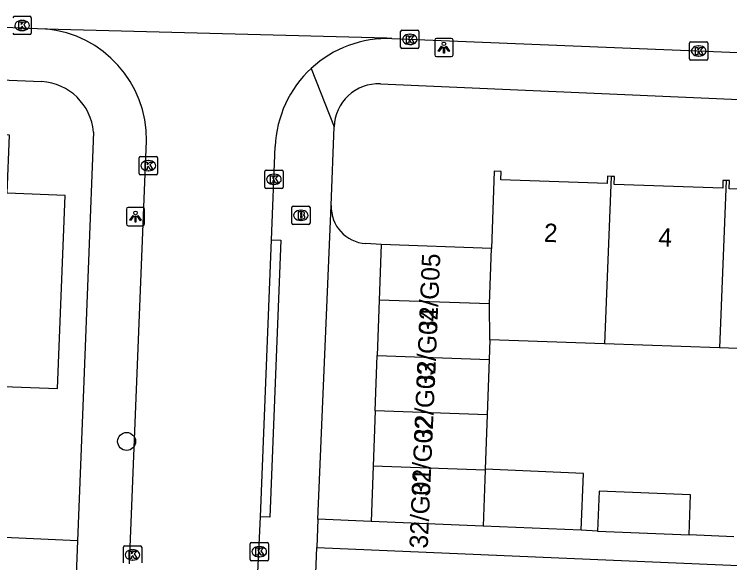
# Model space of a CAD drawing. Extents: x 161355 to 162026, y 386504 to 387459.
# Drawn here: x 161823.29 to 161862.35, y 387142.91 to 387172.84 of the extents above; entities that cross this region are included whole.
import ezdxf

# ---------------------------------------------------------------- set-up
doc = ezdxf.new("R2010")
doc.units = 0
for name, color, linetype in [('IMGEO_Boom', 7, 'Continuous'), ('IMGEO_Brandkraan', 7, 'Continuous'), ('IMGEO_Kolk', 7, 'Continuous'), ('IMGEO_Lichtpunt', 7, 'Continuous'), ('IMGEO_Muur', 7, 'Continuous'), ('IMGEO_Pand', 7, 'Continuous'), ('IMGEO_Pand_nummerreeks', 7, 'Continuous'), ('IMGEO_Rijbaan_lokaal_open', 7, 'Continuous'), ('IMGEO_Voetpad_open', 7, 'Continuous')]:
    doc.layers.add(name, color=color, linetype=linetype)

msp = doc.modelspace()

# ---------------------------------------------------------------- linework, layer by layer
at = {"layer": 'IMGEO_Boom'}
msp.add_circle((161829.421, 387149.529), 0.489, dxfattribs=at)
at = {"layer": 'IMGEO_Brandkraan'}
for p, q in [((161838.51, 387162.366), (161839.362, 387162.366)), ((161838.435, 387161.44), (161838.435, 387162.292)), ((161838.923, 387162.146), (161838.948, 387162.146)), ((161839.436, 387162.292), (161839.436, 387161.44)), ((161838.946, 387161.586), (161838.921, 387161.586)), ((161839.362, 387161.366), (161838.51, 387161.366))]:
    msp.add_line(p, q, dxfattribs=at)
for points in [[(161838.51, 387162.366), (161839.362, 387162.366)], [(161838.435, 387161.44), (161838.435, 387162.292)], [(161838.783, 387162.066), (161838.783, 387161.666), (161838.996, 387161.666)], [(161839.014, 387162.066), (161838.783, 387162.066)], [(161838.962, 387161.985), (161838.908, 387161.985), (161838.908, 387161.909)], [(161839.436, 387162.292), (161839.436, 387161.44)], [(161838.908, 387161.909), (161838.961, 387161.909)], [(161838.97, 387161.833), (161838.908, 387161.833), (161838.908, 387161.752)], [(161838.908, 387161.752), (161838.97, 387161.752)], [(161839.362, 387161.366), (161838.51, 387161.366)]]:
    msp.add_lwpolyline(points, dxfattribs=at)
for centre, radius, start, end in [((161838.512, 387162.29), 0.0765, 91.552, 178.448), ((161838.512, 387162.29), 0.0765, 91.552, 178.448), ((161839.36, 387162.29), 0.0765, 1.552, 88.448), ((161839.36, 387162.29), 0.0765, 1.552, 88.448), ((161838.963, 387161.947), 0.0379, 267.8285, 90.9355), ((161839.018, 387161.921), 0.145, 59.4692, 91.5367), ((161839.043, 387161.968), 0.0922, 285.5137, 58.1501), ((161838.971, 387161.792), 0.0404, 269.8759, 90.5077), ((161839.002, 387161.917), 0.251, 268.6676, 293.5347), ((161839.048, 387161.776), 0.105, 301.3115, 78.989), ((161838.512, 387161.442), 0.0765, 181.552, 268.448), ((161838.512, 387161.442), 0.0765, 181.552, 268.448), ((161839.36, 387161.442), 0.0765, 271.552, 358.448), ((161839.36, 387161.442), 0.0765, 271.552, 358.448)]:
    msp.add_arc(centre, radius, start, end, dxfattribs=at)
for centre, major_axis, ratio, start_param, end_param in [((161838.922, 387161.866), (-0.387, 0.002), 0.722429, 4.712389, 7.853982), ((161838.947, 387161.866), (-0.39, 0.002), 0.717154, 1.570796, 4.712389)]:
    msp.add_ellipse(centre, major_axis=major_axis, ratio=ratio, start_param=start_param, end_param=end_param, dxfattribs=at)
at = {"layer": 'IMGEO_Kolk'}
for p, q in [((161823.291, 387172.727), (161824.143, 387172.727)), ((161823.704, 387172.507), (161823.729, 387172.507)), ((161824.217, 387172.653), (161824.217, 387171.801)), ((161824.143, 387171.727), (161823.291, 387171.727)), ((161823.727, 387171.947), (161823.702, 387171.947)), ((161844.382, 387171.042), (161844.382, 387171.894)), ((161844.457, 387171.968), (161845.309, 387171.968)), ((161844.87, 387171.748), (161844.895, 387171.748)), ((161845.383, 387171.894), (161845.383, 387171.042)), ((161860.232, 387171.333), (161861.084, 387171.333)), ((161845.309, 387170.968), (161844.457, 387170.968)), ((161844.893, 387171.188), (161844.868, 387171.188)), ((161860.157, 387170.407), (161860.157, 387171.259)), ((161860.645, 387171.113), (161860.67, 387171.113)), ((161861.158, 387171.259), (161861.158, 387170.407)), ((161860.668, 387170.553), (161860.643, 387170.553)), ((161861.084, 387170.333), (161860.232, 387170.333)), ((161830.182, 387165.075), (161831.034, 387165.075)), ((161830.107, 387164.149), (161830.107, 387165.001)), ((161830.595, 387164.855), (161830.62, 387164.855)), ((161831.108, 387165.001), (161831.108, 387164.149)), ((161830.618, 387164.295), (161830.593, 387164.295)), ((161837.04, 387164.33), (161837.892, 387164.33)), ((161831.034, 387164.075), (161830.182, 387164.075)), ((161836.965, 387163.404), (161836.965, 387164.256)), ((161837.453, 387164.11), (161837.478, 387164.11)), ((161837.966, 387164.256), (161837.966, 387163.404)), ((161837.476, 387163.55), (161837.451, 387163.55)), ((161837.892, 387163.33), (161837.04, 387163.33)), ((161836.24, 387144.015), (161837.092, 387144.015)), ((161829.245, 387142.913), (161829.245, 387143.765)), ((161829.32, 387143.839), (161830.172, 387143.839)), ((161829.733, 387143.619), (161829.758, 387143.619)), ((161830.246, 387143.765), (161830.246, 387142.913)), ((161836.165, 387143.089), (161836.165, 387143.941)), ((161836.653, 387143.795), (161836.678, 387143.795)), ((161837.166, 387143.941), (161837.166, 387143.089)), ((161836.676, 387143.235), (161836.651, 387143.235)), ((161829.756, 387143.059), (161829.731, 387143.059)), ((161837.092, 387143.015), (161836.24, 387143.015))]:
    msp.add_line(p, q, dxfattribs=at)
for points in [[(161823.291, 387172.727), (161824.143, 387172.727)], [(161824.217, 387172.653), (161824.217, 387171.801)], [(161823.537, 387172.427), (161823.66, 387172.427), (161823.66, 387172.276), (161823.79, 387172.427), (161823.954, 387172.427), (161823.808, 387172.276), (161823.961, 387172.027), (161823.809, 387172.027), (161823.724, 387172.191), (161823.66, 387172.124), (161823.66, 387172.027), (161823.537, 387172.027), (161823.537, 387172.427)], [(161824.143, 387171.727), (161823.291, 387171.727)], [(161844.382, 387171.042), (161844.382, 387171.894)], [(161844.457, 387171.968), (161845.309, 387171.968)], [(161845.383, 387171.894), (161845.383, 387171.042)], [(161844.703, 387171.668), (161844.826, 387171.668), (161844.826, 387171.517), (161844.956, 387171.668), (161845.12, 387171.668), (161844.974, 387171.517), (161845.127, 387171.268), (161844.975, 387171.268), (161844.89, 387171.432), (161844.826, 387171.365), (161844.826, 387171.268), (161844.703, 387171.268), (161844.703, 387171.668)], [(161860.232, 387171.333), (161861.084, 387171.333)], [(161845.309, 387170.968), (161844.457, 387170.968)], [(161860.157, 387170.407), (161860.157, 387171.259)], [(161860.478, 387171.033), (161860.601, 387171.033), (161860.601, 387170.882), (161860.731, 387171.033), (161860.895, 387171.033), (161860.749, 387170.882), (161860.902, 387170.633), (161860.75, 387170.633), (161860.665, 387170.797), (161860.601, 387170.73), (161860.601, 387170.633), (161860.478, 387170.633), (161860.478, 387171.033)], [(161861.158, 387171.259), (161861.158, 387170.407)], [(161861.084, 387170.333), (161860.232, 387170.333)], [(161830.182, 387165.075), (161831.034, 387165.075)], [(161830.107, 387164.149), (161830.107, 387165.001)], [(161830.428, 387164.775), (161830.551, 387164.775), (161830.551, 387164.624), (161830.681, 387164.775), (161830.845, 387164.775), (161830.699, 387164.624), (161830.852, 387164.375), (161830.7, 387164.375), (161830.615, 387164.539), (161830.551, 387164.472), (161830.551, 387164.375), (161830.428, 387164.375), (161830.428, 387164.775)], [(161831.108, 387165.001), (161831.108, 387164.149)], [(161837.04, 387164.33), (161837.892, 387164.33)], [(161831.034, 387164.075), (161830.182, 387164.075)], [(161836.965, 387163.404), (161836.965, 387164.256)], [(161837.286, 387164.03), (161837.409, 387164.03), (161837.409, 387163.879), (161837.539, 387164.03), (161837.703, 387164.03), (161837.557, 387163.879), (161837.71, 387163.63), (161837.558, 387163.63), (161837.473, 387163.794), (161837.409, 387163.727), (161837.409, 387163.63), (161837.286, 387163.63), (161837.286, 387164.03)], [(161837.966, 387164.256), (161837.966, 387163.404)], [(161837.892, 387163.33), (161837.04, 387163.33)], [(161836.24, 387144.015), (161837.092, 387144.015)], [(161829.245, 387142.913), (161829.245, 387143.765)], [(161829.32, 387143.839), (161830.172, 387143.839)], [(161830.246, 387143.765), (161830.246, 387142.913)], [(161836.165, 387143.089), (161836.165, 387143.941)], [(161836.486, 387143.715), (161836.609, 387143.715), (161836.609, 387143.564), (161836.739, 387143.715), (161836.903, 387143.715), (161836.757, 387143.564), (161836.91, 387143.315), (161836.758, 387143.315), (161836.673, 387143.479), (161836.609, 387143.412), (161836.609, 387143.315), (161836.486, 387143.315), (161836.486, 387143.715)], [(161837.166, 387143.941), (161837.166, 387143.089)], [(161829.566, 387143.539), (161829.689, 387143.539), (161829.689, 387143.388), (161829.819, 387143.539), (161829.983, 387143.539), (161829.837, 387143.388), (161829.99, 387143.139), (161829.838, 387143.139), (161829.753, 387143.303), (161829.689, 387143.236), (161829.689, 387143.139), (161829.566, 387143.139), (161829.566, 387143.539)], [(161837.092, 387143.015), (161836.24, 387143.015)]]:
    msp.add_lwpolyline(points, dxfattribs=at)
for centre, start, end in [((161823.293, 387172.651), 91.552, 178.448), ((161823.293, 387172.651), 91.552, 178.448), ((161824.141, 387172.651), 1.552, 88.448), ((161824.141, 387172.651), 1.552, 88.448), ((161823.293, 387171.803), 181.552, 268.448), ((161823.293, 387171.803), 181.552, 268.448), ((161824.141, 387171.803), 271.552, 358.448), ((161824.141, 387171.803), 271.552, 358.448), ((161844.459, 387171.892), 91.552, 178.448), ((161844.459, 387171.892), 91.552, 178.448), ((161845.307, 387171.892), 1.552, 88.448), ((161845.307, 387171.892), 1.552, 88.448), ((161860.234, 387171.257), 91.552, 178.448), ((161860.234, 387171.257), 91.552, 178.448), ((161861.082, 387171.257), 1.552, 88.448), ((161861.082, 387171.257), 1.552, 88.448), ((161844.459, 387171.044), 181.552, 268.448), ((161844.459, 387171.044), 181.552, 268.448), ((161845.307, 387171.044), 271.552, 358.448), ((161845.307, 387171.044), 271.552, 358.448), ((161860.234, 387170.409), 181.552, 268.448), ((161860.234, 387170.409), 181.552, 268.448), ((161861.082, 387170.409), 271.552, 358.448), ((161861.082, 387170.409), 271.552, 358.448), ((161830.184, 387164.999), 91.552, 178.448), ((161830.184, 387164.999), 91.552, 178.448), ((161831.032, 387164.999), 1.552, 88.448), ((161831.032, 387164.999), 1.552, 88.448), ((161837.042, 387164.254), 91.552, 178.448), ((161837.042, 387164.254), 91.552, 178.448), ((161837.89, 387164.254), 1.552, 88.448), ((161837.89, 387164.254), 1.552, 88.448), ((161830.184, 387164.151), 181.552, 268.448), ((161830.184, 387164.151), 181.552, 268.448), ((161831.032, 387164.151), 271.552, 358.448), ((161831.032, 387164.151), 271.552, 358.448), ((161837.042, 387163.406), 181.552, 268.448), ((161837.042, 387163.406), 181.552, 268.448), ((161837.89, 387163.406), 271.552, 358.448), ((161837.89, 387163.406), 271.552, 358.448), ((161836.242, 387143.939), 91.552, 178.448), ((161836.242, 387143.939), 91.552, 178.448), ((161837.09, 387143.939), 1.552, 88.448), ((161837.09, 387143.939), 1.552, 88.448), ((161829.322, 387143.763), 91.552, 178.448), ((161829.322, 387143.763), 91.552, 178.448), ((161830.17, 387143.763), 1.552, 88.448), ((161830.17, 387143.763), 1.552, 88.448), ((161836.242, 387143.091), 181.552, 268.448), ((161836.242, 387143.091), 181.552, 268.448), ((161837.09, 387143.091), 271.552, 358.448), ((161837.09, 387143.091), 271.552, 358.448)]:
    msp.add_arc(centre, 0.0765, start, end, dxfattribs=at)
for centre, major_axis, ratio, start_param, end_param in [((161823.703, 387172.227), (-0.387, 0.002), 0.722429, 4.712389, 7.853982), ((161823.728, 387172.227), (-0.39, 0.002), 0.717154, 1.570796, 4.712389), ((161844.869, 387171.468), (-0.387, 0.002), 0.722429, 4.712389, 7.853982), ((161844.894, 387171.468), (-0.39, 0.002), 0.717154, 1.570796, 4.712389), ((161860.644, 387170.833), (-0.387, 0.002), 0.722429, 4.712389, 7.853982), ((161860.669, 387170.833), (-0.39, 0.002), 0.717154, 1.570796, 4.712389), ((161830.594, 387164.575), (-0.387, 0.002), 0.722429, 4.712389, 7.853982), ((161830.619, 387164.575), (-0.39, 0.002), 0.717154, 1.570796, 4.712389), ((161837.452, 387163.83), (-0.387, 0.002), 0.722429, 4.712389, 7.853982), ((161837.477, 387163.83), (-0.39, 0.002), 0.717154, 1.570796, 4.712389), ((161829.732, 387143.339), (-0.387, 0.002), 0.722429, 4.712389, 7.853982), ((161829.757, 387143.339), (-0.39, 0.002), 0.717154, 1.570796, 4.712389), ((161836.652, 387143.515), (-0.387, 0.002), 0.722429, 4.712389, 7.853982), ((161836.677, 387143.515), (-0.39, 0.002), 0.717154, 1.570796, 4.712389)]:
    msp.add_ellipse(centre, major_axis=major_axis, ratio=ratio, start_param=start_param, end_param=end_param, dxfattribs=at)
at = {"layer": 'IMGEO_Lichtpunt'}
for p, q in [((161846.248, 387171.427), (161846.248, 387170.62)), ((161846.248, 387171.427), (161846.248, 387170.62)), ((161847.15, 387171.522), (161846.342, 387171.522)), ((161847.15, 387171.522), (161846.342, 387171.522)), ((161847.244, 387170.62), (161847.244, 387171.427)), ((161847.244, 387170.62), (161847.244, 387171.427)), ((161846.342, 387170.526), (161847.15, 387170.526)), ((161846.342, 387170.526), (161847.15, 387170.526)), ((161829.409, 387162.202), (161829.409, 387161.395)), ((161829.409, 387162.202), (161829.409, 387161.395)), ((161830.311, 387162.297), (161829.503, 387162.297)), ((161830.311, 387162.297), (161829.503, 387162.297)), ((161830.405, 387161.395), (161830.405, 387162.202)), ((161830.405, 387161.395), (161830.405, 387162.202)), ((161829.503, 387161.301), (161830.311, 387161.301)), ((161829.503, 387161.301), (161830.311, 387161.301))]:
    msp.add_line(p, q, dxfattribs=at)
for points in [[(161846.622, 387171.091), (161846.661, 387171.063), (161846.473, 387170.801), (161846.435, 387170.828), (161846.622, 387171.091)], [(161846.724, 387171.043), (161846.771, 387171.043), (161846.771, 387170.721), (161846.724, 387170.721), (161846.724, 387171.043)], [(161846.834, 387171.063), (161846.872, 387171.09), (161847.059, 387170.828), (161847.02, 387170.8), (161846.834, 387171.063)], [(161829.783, 387161.866), (161829.822, 387161.838), (161829.634, 387161.576), (161829.596, 387161.603), (161829.783, 387161.866)], [(161829.885, 387161.818), (161829.932, 387161.818), (161829.932, 387161.496), (161829.885, 387161.496), (161829.885, 387161.818)], [(161829.995, 387161.838), (161830.033, 387161.865), (161830.22, 387161.603), (161830.181, 387161.575), (161829.995, 387161.838)]]:
    msp.add_lwpolyline(points, dxfattribs=at)
for centre in [(161846.747, 387171.225), (161829.908, 387162)]:
    msp.add_circle(centre, 0.0994, dxfattribs=at)
for centre, start, end in [((161846.342, 387171.427), 90, 180), ((161846.342, 387171.427), 90, 180), ((161847.15, 387171.427), 0, 90), ((161847.15, 387171.427), 0, 90), ((161846.342, 387170.62), 180, 270), ((161846.342, 387170.62), 180, 270), ((161847.15, 387170.62), 270, 0), ((161847.15, 387170.62), 270, 360), ((161829.503, 387162.202), 90, 180), ((161829.503, 387162.202), 90, 180), ((161830.311, 387162.202), 0, 90), ((161830.311, 387162.202), 0, 90), ((161829.503, 387161.395), 180, 270), ((161829.503, 387161.395), 180, 270), ((161830.311, 387161.395), 270, 0), ((161830.311, 387161.395), 270, 360)]:
    msp.add_arc(centre, 0.0946, start, end, dxfattribs=at)
at = {"layer": 'IMGEO_Muur'}
msp.add_lwpolyline([(161827.067, 387152.36), (161826.743, 387144.111)], dxfattribs=at)
at = {"layer": 'IMGEO_Pand'}
for points in [[(161816.156, 387155.938), (161819.591, 387155.806), (161819.626, 387156.699), (161822.353, 387156.594), (161822.198, 387152.547), (161825.656, 387152.414), (161826.062, 387162.957), (161822.905, 387163.079), (161823.028, 387166.249), (161816.56, 387166.498)], [(161855.868, 387163.993), (161855.672, 387164), (161855.658, 387163.595), (161849.849, 387163.802), (161849.865, 387164.264), (161849.488, 387164.277), (161849.338, 387160.054)], [(161855.868, 387163.993), (161855.504, 387154.855)], [(161862.155, 387163.767), (161861.981, 387163.773), (161861.965, 387163.346), (161856.047, 387163.556), (161856.063, 387163.986), (161855.868, 387163.993)], [(161862.155, 387163.767), (161861.791, 387154.631)], [(161868.44, 387163.54), (161868.303, 387163.545), (161868.287, 387163.093), (161862.314, 387163.306), (161862.33, 387163.76), (161862.155, 387163.767)], [(161843.32, 387160.268), (161843.212, 387157.246)], [(161849.338, 387160.054), (161843.32, 387160.268)], [(161849.232, 387157.033), (161849.338, 387160.054)], [(161843.212, 387157.246), (161843.105, 387154.224)], [(161849.232, 387157.033), (161843.212, 387157.246)], [(161849.253, 387155.077), (161849.232, 387157.033)], [(161849.253, 387155.077), (161849.215, 387154.006)], [(161855.504, 387154.855), (161849.253, 387155.077)], [(161861.791, 387154.631), (161855.504, 387154.855)], [(161868.076, 387154.408), (161861.791, 387154.631)], [(161842.997, 387151.202), (161843.105, 387154.224)], [(161843.105, 387154.224), (161849.215, 387154.006)], [(161849.215, 387154.006), (161849.108, 387150.984)], [(161842.997, 387151.202), (161842.89, 387148.18)], [(161849.108, 387150.984), (161842.997, 387151.202)], [(161849.108, 387150.984), (161849.002, 387148.011)], [(161842.89, 387148.18), (161842.782, 387145.158)], [(161849, 387147.962), (161842.89, 387148.18)], [(161849, 387147.962), (161848.892, 387144.903)], [(161849.002, 387148.011), (161849, 387147.962)], [(161854.245, 387144.679), (161854.375, 387147.786), (161849.002, 387148.011)], [(161860.126, 387144.433), (161860.216, 387146.619), (161855.223, 387146.823), (161855.133, 387144.641)], [(161848.892, 387144.903), (161842.782, 387145.158)], [(161854.245, 387144.679), (161848.892, 387144.903)], [(161855.133, 387144.641), (161860.126, 387144.433)]]:
    msp.add_lwpolyline(points, dxfattribs=at)
at = {"layer": 'IMGEO_Rijbaan_lokaal_open'}
for points in [[(161805.466, 387172.836), (161808.065, 387172.741), (161812.104, 387172.564), (161824.999, 387172.038)], [(161824.999, 387172.038), (161843.637, 387171.548), (161843.907, 387171.508)], [(161843.907, 387171.508), (161906.005, 387169.01)], [(161829.571, 387142.845), (161830.514, 387165.925)], [(161837.331, 387160.533), (161837.535, 387165.624)], [(161836.724, 387145.413), (161837.331, 387160.533)], [(161836.377, 387138.187), (161836.724, 387145.413)]]:
    msp.add_lwpolyline(points, dxfattribs=at)
for centre, radius, start, end in [((161824.436, 387165.986), 6.078, 359.4265, 84.6855), ((161843.663, 387165.379), 6.134, 87.7163, 132.713), ((161843.665, 387165.38), 6.135, 132.7347, 177.7167)]:
    msp.add_arc(centre, radius, start, end, dxfattribs=at)
at = {"layer": 'IMGEO_Voetpad_open'}
for points in [[(161803.807, 387170.025), (161824.787, 387169.163)], [(161839.502, 387169.886), (161840.745, 387166.694)], [(161843.278, 387169.042), (161908.713, 387166.192)], [(161840.591, 387162.398), (161840.745, 387166.694)], [(161827.62, 387166.414), (161827.067, 387152.36), (161826.743, 387144.111)], [(161839.862, 387145.296), (161840.591, 387162.398)], [(161837.331, 387160.533), (161837.834, 387160.513), (161837.238, 387145.392), (161836.724, 387145.413)], [(161843.32, 387160.268), (161842.48, 387160.327)], [(161839.862, 387145.296), (161839.802, 387143.735)], [(161842.782, 387145.158), (161839.862, 387145.296)], [(161826.743, 387144.111), (161820.314, 387144.401), (161820.253, 387143.399)], [(161855.133, 387144.641), (161854.245, 387144.679)], [(161862.572, 387144.33), (161860.126, 387144.433)], [(161826.743, 387144.111), (161825.89, 387122.449)], [(161844.504, 387117.743), (161840.564, 387117.873), (161840.47, 387117.879), (161840.315, 387117.899), (161840.162, 387117.933), (161840.013, 387117.981), (161839.869, 387118.042), (161839.731, 387118.115), (161839.6, 387118.201), (161839.477, 387118.298), (161839.363, 387118.405), (161839.26, 387118.523), (161839.167, 387118.649), (161839.086, 387118.782), (161839.017, 387118.923), (161838.961, 387119.069), (161838.919, 387119.219), (161838.89, 387119.373), (161838.874, 387119.529), (161838.873, 387119.685), (161839.802, 387143.735)], [(161839.802, 387143.735), (161863.684, 387142.723)]]:
    msp.add_lwpolyline(points, dxfattribs=at)
for centre, radius, start, end in [((161824.609, 387166.145), 3.023, 5.0967, 86.6276), ((161843.175, 387166.613), 2.431, 87.5648, 178.094), ((161842.611, 387162.344), 2.021, 178.466, 266.2712)]:
    msp.add_arc(centre, radius, start, end, dxfattribs=at)

# ---------------------------------------------------------------- texts
at = {"layer": 'IMGEO_Pand_nummerreeks'}
for s, rotation, p in [('2', 357.7532, (161852.189, 387160.426)), ('4', 357.7532, (161858.437, 387160.181)), ('32/G05', 87.5231, (161846.366, 387155.381)), ('32/G04', 87.5231, (161846.238, 387152.426)), ('32/G03', 87.5231, (161846.11, 387149.472)), ('32/G02', 87.525, (161845.982, 387146.511)), ('32/G01', 87.525, (161845.859, 387143.673))]:
    msp.add_text(s, height=1, rotation=rotation, dxfattribs=at).set_placement(p)

doc.saveas('drawing.dxf')
